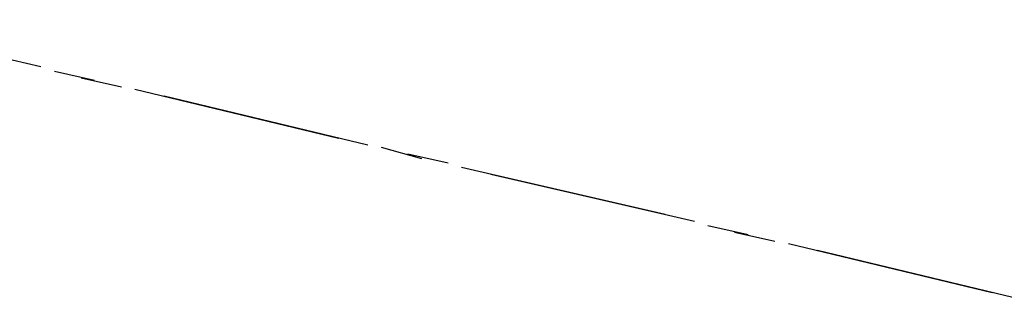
# Model space of a CAD drawing. Header units: feet. Extents: x -79 to 198, y -22 to 181.
# Tile 486 of 656: x 111.35 to 117.22, y 75.91 to 77.58. Entities that reach past the tile are written whole.
import ezdxf

# ---------------------------------------------------------------- set-up
doc = ezdxf.new("R2010")
doc.units = ezdxf.units.FT
doc.layers.add('A-LINEA', color=7, linetype='CONTINUOUS')

msp = doc.modelspace()

# ---------------------------------------------------------------- linework, layer by layer
at = {"layer": 'A-LINEA'}
for p, q in [((110.2667, 77.5778), (111.48, 77.2978)), ((111.56, 77.2711), (111.8, 77.2178)), ((111.56, 77.2711), (111.8, 77.2178)), ((111.72, 77.2311), (111.96, 77.1778)), ((112.04, 77.1644), (113.2533, 76.8711)), ((112.04, 77.1644), (113.2533, 76.8711)), ((112.2133, 77.1244), (113.4267, 76.8311)), ((113.5067, 76.8178), (113.7467, 76.7511)), ((113.5067, 76.8178), (113.7467, 76.7511)), ((113.6667, 76.7778), (113.9067, 76.7244)), ((113.9867, 76.6978), (115.2, 76.4178)), ((113.9867, 76.6978), (115.2, 76.4178)), ((114.16, 76.6578), (115.3733, 76.3778)), ((115.4533, 76.3511), (115.6933, 76.2978)), ((115.4533, 76.3511), (115.6933, 76.2978)), ((115.6133, 76.3111), (115.8533, 76.2578)), ((115.9333, 76.2444), (117.1467, 75.9511)), ((115.9333, 76.2444), (117.1467, 75.9511)), ((116.1067, 76.2044), (117.32, 75.9111))]:
    msp.add_line(p, q, dxfattribs=at)

doc.saveas('drawing.dxf')
